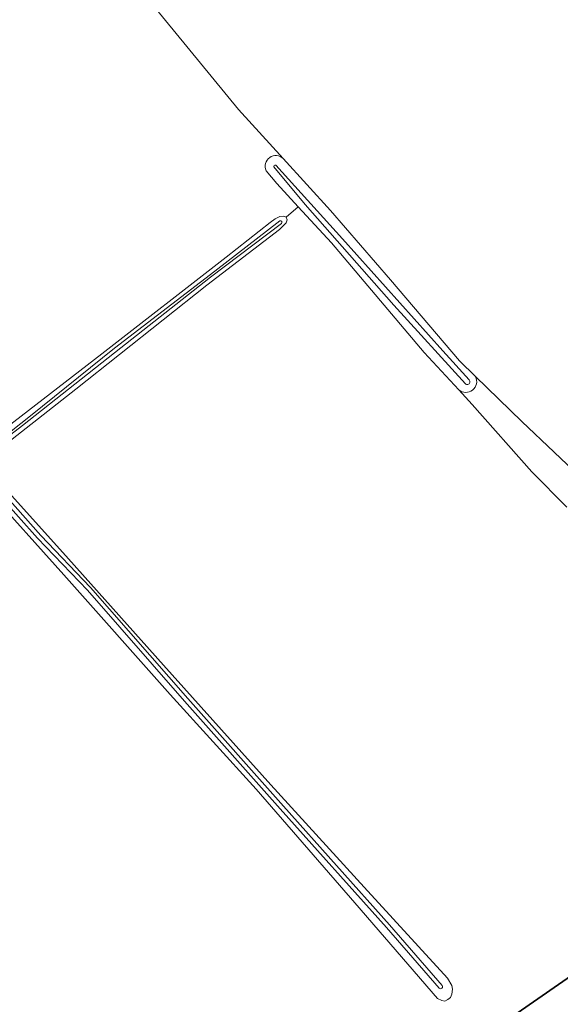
# Model space of a CAD drawing. Header units: metres. Extents: x 152391 to 157968, y 462336 to 467280.
# Tile 315 of 656: x 153646 to 153717, y 465585 to 465714. Entities that reach past the tile are written whole.
import ezdxf

# ---------------------------------------------------------------- set-up
doc = ezdxf.new("R2010")
doc.units = ezdxf.units.M
doc.header["$LTSCALE"] = 0.75
for name, color, linetype, lineweight in [('B-WE-GR-BOUWLAND-GV', 251, 'Continuous', 13), ('B-WE-GR-GRAS-GV', 251, 'Continuous', 13), ('B-WE-GR-GROENVOORZIENING-GV', 251, 'Continuous', 18), ('B-WE-OG-BEBOUWING-GV', 6, 'Continuous', 35), ('B-WE-OG-WATER_GREPPEL-GV', 251, 'Continuous', 18), ('B-WE-OG-WATER_SLOOT-GV', 251, 'Continuous', 18)]:
    doc.layers.add(name, color=color, linetype=linetype, lineweight=lineweight)

msp = doc.modelspace()

# ---------------------------------------------------------------- linework, layer by layer
at = {"layer": 'B-WE-GR-BOUWLAND-GV'}
for points in [[(153651.19, 465730.72), (153661.41, 465718.52), (153674.61, 465702.37), (153680.5, 465695.92)], [(153680.5, 465695.92), (153686.72, 465689.1), (153694.62, 465679.94), (153703.71, 465669.27), (153705.83, 465667.21), (153711.95, 465661.3), (153720.45, 465653.21), (153721.63, 465652.6), (153722.45, 465652.54), (153723.28, 465652.64), (153723.97, 465652.71), (153724.54, 465652.62), (153725.15, 465652.16), (153725.67, 465651.17), (153726.38, 465650), (153726.97, 465674.49), (153726.97, 465674.78), (153727.03, 465677.77), (153727.04, 465678.28), (153727.69, 465686.66)]]:
    msp.add_lwpolyline(points, dxfattribs=at)
at = {"layer": 'B-WE-GR-GRAS-GV'}
for points in [[(153680.5, 465695.92), (153674.61, 465702.37), (153661.41, 465718.52), (153651.19, 465730.72)], [(153638.97, 465656.57), (153641.12, 465658.25), (153656.6, 465670.19), (153672.99, 465682.92), (153678.76, 465687.49), (153679.46, 465687.98), (153680.06, 465688.28), (153680.56, 465688.34), (153680.88, 465688.19), (153682.48, 465689.57), (153679.66, 465692.62), (153678.27, 465694.32)], [(153717.85, 465650.03), (153713.23, 465654.65), (153705.4, 465663.55), (153703.61, 465665.47), (153699.06, 465670.36), (153686.87, 465684.81), (153682.48, 465689.57), (153680.88, 465688.19), (153681.01, 465687.85), (153680.87, 465687.45), (153680.02, 465686.59), (153670.45, 465679.23), (153653.17, 465665.57), (153641.69, 465656.54)], [(153641.16, 465655.45), (153652.21, 465643.19), (153664.74, 465629.2), (153678.89, 465613.45), (153691.17, 465599.97), (153702.16, 465587.96), (153702.71, 465587.01), (153702.79, 465586.52), (153702.73, 465585.87), (153702.53, 465585.44), (153702.18, 465585.15), (153701.8, 465584.96), (153701.38, 465585.02), (153700.83, 465585.31), (153689.94, 465597.91), (153676.92, 465612.88), (153665.62, 465625.34), (153651.6, 465641.08), (153641.23, 465652.6)], [(153697.14, 465573.52), (153730.95, 465597)]]:
    msp.add_lwpolyline(points, dxfattribs=at)
msp.add_lwpolyline([(153678.27, 465694.32, -0.833442), (153680.5, 465695.92)], format="xyb", dxfattribs=at)
at = {"layer": 'B-WE-GR-GROENVOORZIENING-GV'}
msp.add_lwpolyline([(153705.83, 465667.21, -0.818995), (153703.61, 465665.47)], format="xyb", dxfattribs=at)
for points in [[(153720.45, 465653.21), (153711.95, 465661.3), (153705.83, 465667.21)], [(153703.61, 465665.47), (153705.4, 465663.55), (153713.23, 465654.65), (153717.85, 465650.03)]]:
    msp.add_lwpolyline(points, dxfattribs=at)
at = {"layer": 'B-WE-OG-BEBOUWING-GV'}
msp.add_lwpolyline([(153697.14, 465573.52), (153700.95, 465568.09), (153726.85, 465586.32), (153734.67, 465591.82), (153730.95, 465597)], close=True, dxfattribs=at)
at = {"layer": 'B-WE-OG-WATER_GREPPEL-GV'}
for points in [[(153679.51, 465695.04, 0.739093), (153679.26, 465694.81)], [(153704.49, 465666.26, 1.020013), (153704.98, 465666.77)]]:
    msp.add_lwpolyline(points, format="xyb", dxfattribs=at)
for points in [[(153679.26, 465694.81), (153683.41, 465689.85), (153695.07, 465676.63), (153704.49, 465666.26)], [(153704.98, 465666.77), (153701.54, 465670.6), (153688.29, 465685.36), (153679.51, 465695.04)]]:
    msp.add_lwpolyline(points, dxfattribs=at)
at = {"layer": 'B-WE-OG-WATER_SLOOT-GV'}
for points in [[(153680.5, 465695.92, 0.833442), (153678.27, 465694.32)], [(153679.26, 465694.81, -0.739093), (153679.51, 465695.04)], [(153680.06, 465687.72, -0.768437), (153680.26, 465687.36)], [(153680.26, 465687.36, 0.768437), (153680.06, 465687.72)], [(153703.61, 465665.47, 0.818995), (153705.83, 465667.21)], [(153704.98, 465666.77, -1.020013), (153704.49, 465666.26)], [(153701.44, 465587.03, -0.969054), (153701.03, 465586.68)], [(153701.03, 465586.68, 0.969054), (153701.44, 465587.03)]]:
    msp.add_lwpolyline(points, format="xyb", dxfattribs=at)
for points in [[(153705.83, 465667.21), (153703.71, 465669.27), (153694.62, 465679.94), (153686.72, 465689.1), (153680.5, 465695.92)], [(153704.49, 465666.26), (153695.07, 465676.63), (153683.41, 465689.85), (153679.26, 465694.81)], [(153679.51, 465695.04), (153688.29, 465685.36), (153701.54, 465670.6), (153704.98, 465666.77)], [(153678.27, 465694.32), (153679.66, 465692.62), (153682.48, 465689.57), (153686.87, 465684.81), (153699.06, 465670.36), (153703.61, 465665.47)], [(153680.26, 465687.36), (153670.92, 465680.28), (153658.29, 465670.32), (153646.15, 465660.75), (153639.99, 465656.01), (153639.7, 465655.77), (153640.28, 465655.13), (153641.13, 465655.82), (153641.69, 465656.54), (153653.17, 465665.57), (153670.45, 465679.23), (153680.02, 465686.59), (153680.87, 465687.45), (153681.01, 465687.85), (153680.88, 465688.19), (153680.56, 465688.34), (153680.06, 465688.28), (153679.46, 465687.98), (153678.76, 465687.49), (153672.99, 465682.92), (153656.6, 465670.19), (153641.12, 465658.25), (153638.97, 465656.57)], [(153638.97, 465656.57), (153639.51, 465655.98), (153647.21, 465662.03), (153658.3, 465670.93), (153671.5, 465681.11), (153680.06, 465687.72)], [(153680.06, 465687.72), (153671.5, 465681.11), (153658.3, 465670.93), (153647.21, 465662.03), (153639.51, 465655.98)], [(153639.51, 465655.98), (153639.7, 465655.77), (153639.99, 465656.01), (153646.15, 465660.75), (153658.29, 465670.32), (153670.92, 465680.28), (153680.26, 465687.36)], [(153648.15, 465645.94), (153640.59, 465654.34)], [(153640.59, 465654.34), (153648.15, 465645.94), (153654.72, 465639.09), (153667.52, 465624.47), (153680.12, 465610.27), (153694.09, 465594.65), (153701.03, 465586.68)], [(153641.1, 465654.66), (153648.58, 465646.27), (153655.11, 465639.45), (153667.92, 465624.82), (153680.53, 465610.62), (153694.49, 465595.01), (153701.44, 465587.03)], [(153701.44, 465587.03), (153694.49, 465595.01), (153680.53, 465610.62), (153667.92, 465624.82), (153655.11, 465639.45), (153648.58, 465646.27), (153641.1, 465654.66)], [(153701.03, 465586.68), (153694.09, 465594.65), (153680.12, 465610.27), (153667.52, 465624.47), (153654.72, 465639.09), (153648.15, 465645.94)]]:
    msp.add_lwpolyline(points, dxfattribs=at)
msp.add_lwpolyline([(153639.38, 465654.39), (153639.59, 465654.3), (153641.23, 465652.6), (153651.6, 465641.08), (153665.62, 465625.34), (153676.92, 465612.88), (153689.94, 465597.91), (153700.83, 465585.31), (153701.38, 465585.02), (153701.8, 465584.96), (153702.18, 465585.15), (153702.53, 465585.44), (153702.73, 465585.87), (153702.79, 465586.52), (153702.71, 465587.01), (153702.16, 465587.96), (153691.17, 465599.97), (153678.89, 465613.45), (153664.74, 465629.2), (153652.21, 465643.19), (153641.16, 465655.45), (153641.13, 465655.82), (153640.28, 465655.13)], close=True, dxfattribs=at)

doc.saveas('drawing.dxf')
